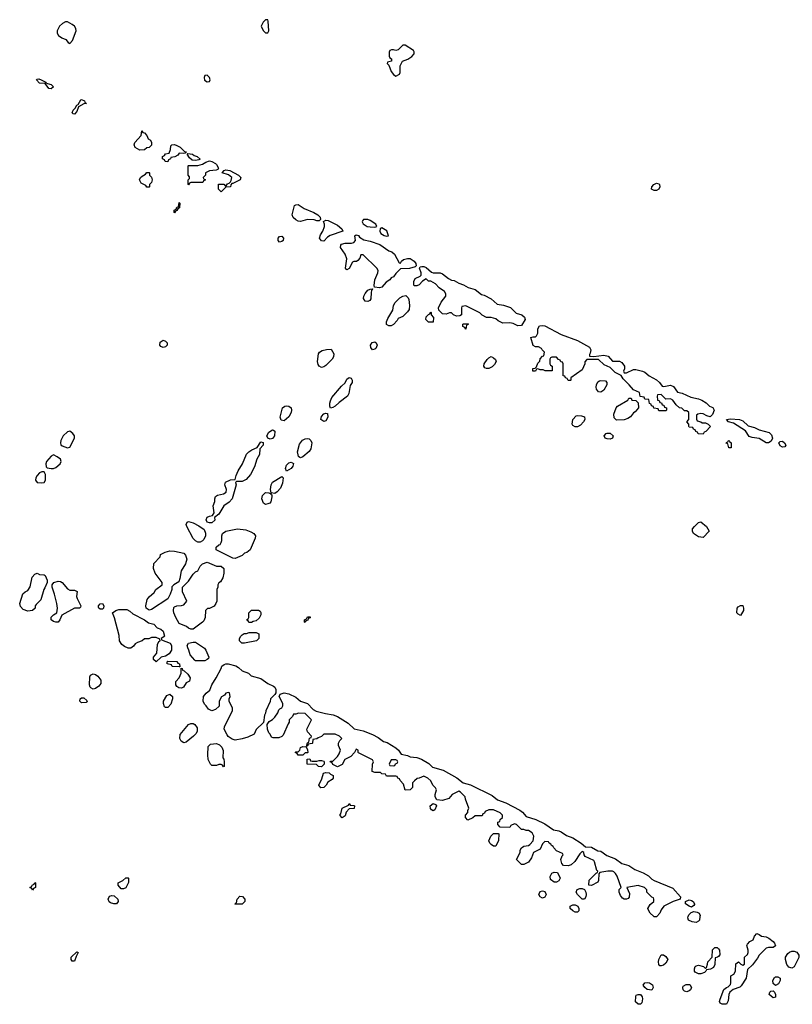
# Model space of a CAD drawing. Header units: inches. Extents: x 2701323 to 2964515, y 494916 to 722124.
# Tile 311 of 656: x 2783999 to 2790635, y 659246 to 667706. Entities that reach past the tile are written whole.
import ezdxf

# ---------------------------------------------------------------- set-up
doc = ezdxf.new("R2010")
doc.units = ezdxf.units.IN
doc.header["$MEASUREMENT"] = 0
for name, color, linetype in [('C7685', 7, 'Continuous'), ('C7686', 7, 'Continuous'), ('C7695', 7, 'Continuous'), ('C7696', 7, 'Continuous')]:
    doc.layers.add(name, color=color, linetype=linetype)

msp = doc.modelspace()

# ---------------------------------------------------------------- linework, layer by layer
at = {"layer": 'C7685', "color": 2, "elevation": 6}
for points in [[(2789470.9, 660000), (2789470, 659999), (2789450, 659997.2), (2789445.3, 660000)], [(2789842.3, 660000), (2789837.3, 659970), (2789830, 659959), (2789810, 659949.3), (2789774.2, 659954.2), (2789744, 659970), (2789737.2, 659990), (2789741.2, 660000)], [(2790000, 659656.7), (2789994, 659650), (2789974, 659646), (2789971.3, 659588.7), (2789958, 659562), (2789931.6, 659548.4), (2789898, 659542), (2789894, 659530), (2789879.8, 659520.2), (2789850, 659509.2), (2789829.2, 659509.2), (2789801.2, 659521.2), (2789795.3, 659530), (2789795.3, 659550), (2789802, 659570), (2789810, 659578), (2789830, 659581), (2789871.3, 659571.3), (2789890, 659554), (2789898, 659562), (2789908, 659590), (2789908.4, 659611.6), (2789946, 659650), (2789950, 659714), (2789970, 659734), (2789990, 659734), (2790000, 659723.2)]]:
    msp.add_lwpolyline(points, dxfattribs=at)
for points in [[(2784450, 659618), (2784442, 659630), (2784442, 659650), (2784490, 659698), (2784502, 659690), (2784483.6, 659656.4), (2784470, 659618)], [(2789510, 659575.3), (2789498, 659578), (2789488.9, 659588.9), (2789485.2, 659610), (2789489, 659630), (2789510, 659672), (2789530, 659671.3), (2789550, 659658), (2789566, 659630), (2789550, 659599), (2789530, 659581.2)], [(2789430, 659368), (2789390, 659374), (2789368, 659390), (2789355.3, 659410), (2789368, 659430), (2789390, 659434.8), (2789410, 659430.8), (2789434.4, 659414.4), (2789441, 659390)], [(2789730, 659354), (2789710, 659359), (2789699, 659370), (2789694, 659390), (2789699, 659401), (2789722.7, 659417.3), (2789754.9, 659414.9), (2789770.7, 659390), (2789761, 659370), (2789750, 659361.2)], [(2789310, 659246), (2789288, 659268), (2789290, 659314), (2789295.3, 659324.7), (2789310, 659331.3), (2789330.6, 659330.6), (2789346, 659310), (2789350, 659294), (2789342, 659258), (2789330, 659248)]]:
    msp.add_lwpolyline(points, close=True, dxfattribs=at)
at = {"layer": 'C7686', "color": 2}
for points, elevation in [([(2784410, 667688.7), (2784391.6, 667688.4), (2784365.4, 667674.6), (2784342, 667650), (2784322, 667610), (2784322, 667590), (2784332, 667570), (2784362, 667550), (2784395.5, 667535.5), (2784416, 667510), (2784430, 667500.7), (2784452.7, 667527.3), (2784482.9, 667610), (2784480.9, 667630), (2784470, 667649), (2784450, 667665.2)], 10), ([(2786130, 667706), (2786110, 667706), (2786090, 667686), (2786074, 667650), (2786090, 667614), (2786110, 667594), (2786130, 667594), (2786138, 667610), (2786134.6, 667694.6)], 10), ([(2787310, 667488), (2787290, 667488), (2787250, 667448), (2787230, 667442), (2787210, 667448), (2787192.7, 667447.3), (2787178, 667442), (2787172.7, 667427.3), (2787172.7, 667392.7), (2787178, 667378), (2787194, 667370), (2787194, 667350), (2787158, 667342), (2787154, 667330), (2787170, 667314), (2787190, 667262), (2787210, 667234), (2787230, 667222), (2787262, 667238), (2787267.3, 667252.7), (2787268, 667310), (2787286, 667350), (2787333.6, 667366.4), (2787368, 667390), (2787387.3, 667412.7), (2787388, 667430), (2787380.4, 667440.4)], 10), ([(2784270, 667113.2), (2784250, 667114), (2784216.4, 667156.4), (2784170, 667159.3), (2784144, 667190), (2784145.2, 667194.8), (2784163.2, 667196.8), (2784184.7, 667190), (2784224.7, 667170), (2784223.6, 667163.6), (2784236.9, 667156.9), (2784270, 667150.4), (2784290, 667128.7)], 6), ([(2785610, 667228), (2785590, 667226), (2785584.7, 667210), (2785586.4, 667186.4), (2785610, 667172), (2785630, 667174), (2785635.3, 667190), (2785628, 667210)], 10), ([(2784470, 666895.3), (2784458, 666898), (2784450, 666906), (2784458, 666930), (2784475.3, 666944.7), (2784489.3, 666970.7), (2784502, 666978), (2784523.9, 667016.1), (2784530, 667019.1), (2784554.8, 667010), (2784558, 666998), (2784572.7, 666987.3), (2784550, 666984), (2784503.6, 666956.4), (2784490, 666918)], 6), ([(2785030, 666586), (2785010, 666595.3), (2784990, 666608), (2784982.7, 666630), (2784987.8, 666652.2), (2785042.7, 666710), (2785049.4, 666750.6), (2785058, 666738), (2785070, 666734.8), (2785091.3, 666710), (2785102.8, 666682.8), (2785122, 666670), (2785132, 666650), (2785131.6, 666628.4), (2785122, 666618), (2785111.6, 666608.4), (2785090, 666606), (2785070, 666588)], 6), ([(2785403.6, 666556.4), (2785370, 666558), (2785356.9, 666543.1), (2785331.6, 666528.4), (2785298, 666522), (2785294, 666510), (2785278, 666502), (2785270, 666486), (2785247.3, 666487.3), (2785242, 666502), (2785226, 666510), (2785226, 666530), (2785242, 666538), (2785250, 666554), (2785282, 666558), (2785295.3, 666590), (2785296.4, 666623.6), (2785306, 666630), (2785330, 666632.2), (2785350, 666625.5), (2785377.3, 666610), (2785413.4, 666573.4), (2785431.3, 666570), (2785419.6, 666560.4)], 6), ([(2785510, 666495.3), (2785480.4, 666500.4), (2785458, 666518), (2785438, 666550), (2785443.1, 666556.9), (2785484.7, 666550), (2785498.4, 666538.4), (2785522, 666530), (2785550, 666508), (2785538.8, 666501.2)], 6), ([(2785450, 666286), (2785446, 666290), (2785446, 666330), (2785458, 666342), (2785456.4, 666356.4), (2785446, 666370), (2785446, 666450), (2785450, 666454), (2785530, 666452), (2785570, 666464.7), (2785597.5, 666482.5), (2785630, 666493.7), (2785650, 666488.5), (2785682, 666470), (2785690, 666460.7), (2785706.8, 666430), (2785699.9, 666420.1), (2785687.3, 666412.7), (2785630, 666408), (2785594, 666390), (2785594, 666370), (2785574, 666350), (2785578, 666338), (2785594, 666330), (2785578, 666322), (2785572.7, 666307.3), (2785470, 666306), (2785458, 666302)], 6), ([(2785730, 666226), (2785706, 666250), (2785707.3, 666292.7), (2785751.6, 666291.6), (2785770, 666274), (2785783.1, 666296.9), (2785798, 666302), (2785810, 666314), (2785816.4, 666323.6), (2785822, 666350), (2785792.7, 666372.7), (2785738, 666390), (2785755.3, 666410), (2785770, 666414.9), (2785804.7, 666410), (2785877.3, 666370), (2785898.8, 666350), (2785894, 666330), (2785830, 666298), (2785822, 666298), (2785812, 666288), (2785810, 666268.7), (2785770, 666266)], 6), ([(2785090, 666266), (2785082, 666282), (2785042, 666302), (2785028, 666330), (2785038, 666350), (2785050, 666362), (2785080.4, 666379.6), (2785090, 666392), (2785110, 666394), (2785114, 666390), (2785114, 666370), (2785130, 666354), (2785138, 666330), (2785130, 666306), (2785114, 666290), (2785114, 666270), (2785110, 666266)], 6), ([(2789450, 666238), (2789425.2, 666250), (2789429.3, 666270), (2789445.2, 666290), (2789470, 666300.7), (2789490, 666296), (2789496, 666290), (2789498, 666270), (2789490, 666249.3), (2789470, 666238)], 6), ([(2785330, 666046), (2785326, 666050), (2785326, 666070), (2785342, 666078), (2785350, 666094), (2785362, 666098), (2785370, 666134), (2785374, 666130), (2785371.6, 666088.4), (2785358, 666082), (2785350, 666066), (2785338, 666062)], 6), ([(2786550, 665978), (2786527.3, 665987.3), (2786470, 665988.7), (2786410, 665973.2), (2786390, 665976), (2786370, 665985.2), (2786347, 666007), (2786338, 666030), (2786360.7, 666110), (2786370, 666116.5), (2786390, 666116.9), (2786442.5, 666082.5), (2786526, 666050), (2786558.8, 666030), (2786579.1, 666010), (2786582, 665990), (2786570, 665978)], 6), ([(2786610, 665802), (2786590, 665806), (2786575.3, 665830), (2786582, 665858), (2786602, 665890), (2786618, 665930), (2786618, 665950), (2786608, 665972), (2786630, 665982.8), (2786650, 665980.5), (2786730, 665940.3), (2786766.8, 665910), (2786774, 665890), (2786667.1, 665852.9), (2786643.5, 665836.5)], 6), ([(2786990, 665988.7), (2786951.6, 665988.4), (2786943.5, 665976.5), (2786941, 665970), (2786950, 665952), (2786984.7, 665930), (2787010, 665924.9), (2787050, 665924.7), (2787066, 665930), (2787058, 665950), (2787010, 665982)], 10), ([(2787110, 665918), (2787094, 665910), (2787091.3, 665890), (2787100.7, 665870), (2787130, 665851), (2787150, 665847.3), (2787166, 665850), (2787152.9, 665892.9)], 10), ([(2786230, 665794), (2786219.3, 665810), (2786219.3, 665830), (2786230, 665842.8), (2786250, 665846), (2786266, 665830), (2786260.7, 665810), (2786250, 665799.3)], 6), ([(2787270, 665614), (2787278, 665630), (2787295.5, 665644.5), (2787330, 665655.3), (2787353.7, 665653.7), (2787388.2, 665630), (2787402, 665610), (2787404.7, 665590), (2787397.3, 665582.7), (2787347.3, 665567.3), (2787270, 665566), (2787230, 665526), (2787210, 665498), (2787190, 665488), (2787178, 665470), (2787146, 665450), (2787110, 665408.7), (2787090, 665401.2), (2787047.3, 665407.3), (2787043.1, 665423.1), (2787049.2, 665470), (2787074, 665530), (2787078, 665550), (2787068, 665570), (2786950, 665686), (2786930, 665686), (2786922, 665658), (2786903.6, 665636.4), (2786891.1, 665628.9), (2786870, 665628.7), (2786858, 665622), (2786830, 665568.7), (2786810, 665558), (2786803.1, 665563.1), (2786798, 665570), (2786809, 665650), (2786794, 665690), (2786755.3, 665750), (2786758, 665770), (2786764, 665776), (2786794.6, 665785.4), (2786850, 665786), (2786868.9, 665791.1), (2786882, 665810), (2786879, 665850), (2786890, 665858.8), (2786910, 665852.7), (2786918.5, 665838.5), (2786955.9, 665815.9), (2787010, 665803.8), (2787093.2, 665773.2), (2787170, 665719.1), (2787196, 665710), (2787218.8, 665690), (2787258, 665618)], 6), ([(2788276.4, 665076.4), (2788236.4, 665096.4), (2788210, 665102), (2788150, 665098), (2788110, 665118), (2788090, 665135.3), (2788050, 665148), (2788010, 665148), (2787970, 665168), (2787950, 665188), (2787830, 665246), (2787798, 665242), (2787794, 665230), (2787794, 665170), (2787779.6, 665160.4), (2787750, 665158), (2787726, 665170), (2787707.3, 665187.3), (2787690, 665188), (2787663.6, 665176.4), (2787630, 665178), (2787598, 665210), (2787595.3, 665230), (2787620.2, 665279.8), (2787658, 665330), (2787658, 665350), (2787648, 665370), (2787602, 665402), (2787570, 665435.3), (2787530, 665458), (2787510, 665458), (2787490, 665478), (2787459.6, 665460.4), (2787430, 665428), (2787410, 665418), (2787390, 665418), (2787384, 665424), (2787383.1, 665456.9), (2787396.4, 665483.6), (2787439, 665501), (2787448, 665510), (2787448.7, 665530), (2787434, 665570), (2787438, 665582), (2787453.6, 665586.4), (2787470, 665584.9), (2787490, 665576.4), (2787536.5, 665536.5), (2787550, 665530.4), (2787610, 665530.3), (2787630, 665521.7), (2787681.3, 665481.3), (2787707.4, 665467.4), (2787730, 665463.7), (2787770, 665441.1), (2787810, 665428.7), (2787850, 665404.9), (2787910, 665388.8), (2787966, 665346), (2787990, 665339), (2788050, 665307.6), (2788101.4, 665261.4), (2788154.3, 665254.3), (2788213.9, 665233.9), (2788264.2, 665184.2), (2788311.6, 665171.5), (2788336.3, 665150), (2788340.7, 665130), (2788310, 665078)], 6), ([(2786990, 665285.2), (2786966.6, 665286.6), (2786953.2, 665310), (2786956, 665330), (2786966.8, 665353.2), (2786990, 665382), (2787010, 665392), (2787030, 665394), (2787032, 665390), (2787022, 665378), (2787018, 665362), (2787013.7, 665306.3), (2787006.4, 665293.6)], 6), ([(2787170, 665075.3), (2787150, 665088), (2787149, 665110), (2787160.1, 665139.9), (2787204, 665210), (2787209, 665250), (2787224.5, 665275.5), (2787264.5, 665315.5), (2787290, 665331), (2787314.8, 665334.8), (2787336.8, 665316.8), (2787342, 665302), (2787348, 665250), (2787344, 665216), (2787330, 665195.3), (2787290, 665155.3), (2787250, 665139), (2787239.9, 665120.1), (2787210, 665088), (2787190, 665075.3)], 6), ([(2787510, 665108), (2787488, 665130), (2787490, 665154), (2787510, 665174), (2787522, 665178), (2787530, 665192), (2787534, 665190), (2787534, 665170), (2787552.7, 665147.3), (2787550, 665108)], 6), ([(2787830, 665048), (2787822, 665062), (2787806, 665070), (2787806, 665090), (2787810, 665094), (2787850, 665094), (2787854, 665090), (2787838, 665082)], 6), ([(2788930, 664811.3), (2789015.1, 664824.9), (2789054.1, 664814.1), (2789090, 664773), (2789150, 664771.7), (2789170, 664761.3), (2789194.4, 664730), (2789193.7, 664706.3), (2789185.4, 664685.4), (2789191.6, 664671.6), (2789210, 664671), (2789270, 664699.6), (2789290, 664699.6), (2789350, 664686.3), (2789370, 664677.6), (2789406.9, 664646.9), (2789470.2, 664610.2), (2789494, 664590), (2789518.5, 664558.5), (2789533.2, 664553.2), (2789590, 664566.3), (2789614.8, 664554.8), (2789650, 664506.8), (2789690, 664497.1), (2789763.1, 664463.1), (2789830, 664448.9), (2789857.6, 664437.6), (2789894.6, 664414.6), (2789925.5, 664385.5), (2789953.9, 664373.9), (2789963.8, 664350), (2789950, 664314), (2789930, 664294), (2789902, 664302), (2789870, 664319), (2789850, 664322), (2789823.6, 664316.4), (2789812.7, 664307.3), (2789812.7, 664272.7), (2789818, 664258), (2789850, 664252), (2789862, 664242), (2789890, 664242), (2789914, 664230), (2789934, 664210), (2789892.7, 664167.3), (2789878, 664162), (2789870, 664146), (2789827.3, 664147.3), (2789822, 664162), (2789807.3, 664167.3), (2789802, 664182), (2789787.3, 664187.3), (2789782, 664202), (2789750, 664206), (2789746, 664210), (2789746, 664230), (2789728, 664250), (2789746, 664270), (2789746, 664330), (2789730, 664346), (2789710, 664346), (2789687.3, 664367.3), (2789666, 664370), (2789636.4, 664396.4), (2789610, 664438), (2789590, 664448), (2789550, 664446), (2789510, 664486), (2789478, 664482), (2789474, 664470), (2789478, 664438), (2789492.7, 664432.7), (2789498, 664418), (2789512.7, 664412.7), (2789518, 664398), (2789532.7, 664392.7), (2789538, 664378), (2789554, 664370), (2789554, 664350), (2789550, 664346), (2789490, 664346), (2789482, 664362), (2789447.3, 664367.3), (2789442, 664382), (2789427.3, 664387.3), (2789422, 664402), (2789407.3, 664407.3), (2789402, 664442), (2789370, 664446), (2789362, 664462), (2789327.3, 664467.3), (2789322, 664502), (2789270, 664526), (2789235.3, 664570), (2789181.2, 664621.2), (2789166, 664650), (2789114.6, 664674.6), (2789070, 664718), (2789020.2, 664740.2), (2788970, 664786), (2788870, 664786), (2788852.7, 664767.3), (2788852, 664750), (2788830, 664698), (2788734, 664630), (2788734, 664610), (2788730, 664606), (2788710, 664606), (2788702, 664622), (2788686, 664630), (2788682, 664642), (2788667.3, 664647.3), (2788666, 664750), (2788662, 664762), (2788647.3, 664767.3), (2788642, 664782), (2788627.3, 664787.3), (2788610, 664806), (2788570, 664806), (2788558, 664802), (2788554, 664790), (2788554, 664750), (2788558, 664738), (2788574, 664730), (2788572, 664688), (2788511.6, 664688.4), (2788496.4, 664696.4), (2788470, 664698), (2788450, 664706), (2788438, 664702), (2788430, 664686), (2788407.3, 664687.3), (2788406, 664710), (2788427.3, 664712.7), (2788438, 664722), (2788450, 664754), (2788467.3, 664772.7), (2788468.4, 664791.6), (2788490, 664814), (2788502, 664818), (2788506, 664850), (2788486, 664870), (2788482, 664882), (2788456.4, 664896.4), (2788430, 664895.3), (2788410, 664908), (2788390, 664974), (2788410, 664982), (2788430, 664982), (2788438, 664990), (2788448.7, 665011.3), (2788449.2, 665050), (2788464.4, 665075.6), (2788490, 665079.5), (2788510, 665074.9), (2788650, 665002), (2788790, 664948.7), (2788893.2, 664893.2), (2788903.7, 664870), (2788899.1, 664840.9), (2788892, 664830), (2788894, 664814)], 6), ([(2785230, 664889), (2785210, 664898), (2785202, 664910), (2785204.7, 664935.3), (2785230, 664951.3), (2785250, 664944.7), (2785264.7, 664930), (2785264.7, 664910), (2785250, 664895.3)], 6), ([(2786590, 664719), (2786570, 664728.7), (2786562, 664742), (2786557, 664770), (2786566, 664834), (2786575.1, 664850), (2786596.1, 664863.9), (2786633.2, 664873.2), (2786674.8, 664874.8), (2786695.9, 664835.9), (2786694.8, 664810), (2786682.8, 664790), (2786630, 664734), (2786610, 664724)], 6), ([(2787030, 664869), (2787016, 664890), (2787013.2, 664910), (2787027.5, 664932.5), (2787050, 664938.8), (2787061, 664930), (2787070.7, 664910), (2787058, 664882), (2787050, 664874)], 6), ([(2788008.9, 664708.9), (2787995.3, 664715.3), (2787986, 664730), (2787988, 664748), (2788013.6, 664786.4), (2788030, 664802), (2788050, 664811.3), (2788070, 664802), (2788085.4, 664785.4), (2788092, 664770), (2788078, 664742), (2788056.8, 664723.2), (2788030, 664709)], 6), ([(2786670, 664368), (2786664, 664384), (2786662.7, 664410), (2786667.5, 664432.5), (2786681, 664459), (2786763.5, 664556.5), (2786795.1, 664584.9), (2786810, 664618), (2786830, 664631.3), (2786845.4, 664625.4), (2786856, 664610), (2786856, 664590), (2786838, 664562), (2786824.7, 664495.3), (2786813.4, 664470), (2786742.3, 664417.7), (2786710, 664385.2), (2786690, 664373.2)], 6), ([(2788990, 664505.2), (2788969.5, 664509.5), (2788952.7, 664530), (2788949.2, 664550), (2788953.2, 664570), (2788965.6, 664594.4), (2788978, 664602), (2788990, 664606), (2789030, 664602), (2789042, 664590), (2789042, 664570), (2789017.3, 664522.7)], 6), ([(2789125.2, 664265.2), (2789104, 664284), (2789103.1, 664316.9), (2789122, 664370), (2789133.6, 664386.4), (2789222, 664438), (2789230, 664454), (2789250, 664454), (2789258, 664438), (2789290, 664434), (2789312.7, 664412.7), (2789314, 664370), (2789284.7, 664335.3), (2789270, 664328), (2789246.4, 664293.6), (2789222, 664278), (2789190, 664269)], 6), ([(2786270, 664259), (2786245.2, 664265.2), (2786237.2, 664290), (2786257.2, 664370), (2786275.5, 664384.5), (2786290, 664387.3), (2786310, 664384), (2786331, 664370), (2786334.8, 664350), (2786330.7, 664330), (2786310, 664294)], 6), ([(2786610, 664253.2), (2786586, 664270), (2786590, 664296), (2786610, 664318.8), (2786630, 664326), (2786642, 664322), (2786646.8, 664290), (2786630, 664259)], 6), ([(2788770, 664208), (2788750, 664218), (2788744, 664230), (2788750, 664272), (2788778, 664302), (2788790, 664304.7), (2788823.6, 664303.6), (2788850, 664294), (2788852, 664270), (2788842, 664250), (2788816.9, 664223.1), (2788790, 664208)], 6), ([(2784430, 664169.2), (2784410, 664164.5), (2784373, 664130), (2784352.7, 664090), (2784348.5, 664070), (2784353, 664053), (2784363.4, 664043.4), (2784410, 664026.8), (2784430, 664032), (2784468.7, 664110), (2784468.7, 664130), (2784455.3, 664150)], 10), ([(2786150, 664102.7), (2786129.2, 664109.2), (2786122.7, 664130), (2786138.4, 664161.6), (2786170, 664181), (2786179.8, 664179.8), (2786191.1, 664171.1), (2786187.7, 664130), (2786170, 664106.6)], 6), ([(2789070, 664102.7), (2789044.5, 664104.5), (2789028, 664110), (2789019, 664130), (2789035.3, 664150), (2789045.4, 664154.6), (2789070, 664153.4), (2789096, 664130), (2789090, 664109.2)], 6), ([(2785630, 663382), (2785609, 663389), (2785602, 663410), (2785609.3, 663430.7), (2785630, 663441), (2785655.3, 663444.7), (2785668.7, 663470), (2785662, 663530), (2785674.6, 663565.4), (2785675.3, 663590), (2785682, 663610), (2785699, 663621), (2785750, 663631), (2785772.9, 663647.1), (2785775.3, 663670), (2785762, 663710), (2785767.3, 663732.7), (2785808.4, 663751.6), (2785850, 663754), (2785859, 663790), (2785876, 663830), (2785912, 663890), (2785947, 663973), (2785967.2, 663992.8), (2785994, 664010), (2786038, 664030), (2786070, 664078), (2786090, 664072), (2786091, 664050), (2786062, 664018), (2786058, 663970), (2786036.3, 663930), (2786015.6, 663864.4), (2785980.9, 663799.1), (2785943.8, 663756.2), (2785910, 663739.3), (2785862, 663738), (2785854, 663730), (2785858, 663710), (2785822.8, 663590), (2785798.4, 663561.6), (2785751.3, 663530), (2785710, 663458), (2785672, 663430), (2785674.4, 663405.6), (2785650, 663382)], 6), ([(2786410, 663942), (2786404, 663944), (2786394, 663954), (2786390, 663966), (2786386.3, 663993.7), (2786402, 664058), (2786426.8, 664093.2), (2786450, 664104), (2786470, 664107.3), (2786484, 664104), (2786501, 664090), (2786507.3, 664070), (2786501.1, 664018.9), (2786484.7, 663995.3), (2786430, 663949)], 6), ([(2784290, 663966), (2784270, 663955.1), (2784229.1, 663910.9), (2784223.8, 663890), (2784225.5, 663865.5), (2784235.3, 663855.3), (2784270, 663850.8), (2784290, 663851), (2784310, 663858), (2784348, 663890), (2784355.3, 663910), (2784348.7, 663930), (2784322, 663950)], 10), ([(2786290, 663826), (2786282, 663850), (2786290, 663878), (2786310, 663898), (2786330, 663904.7), (2786351.3, 663891.3), (2786344.7, 663870), (2786330, 663848.7)], 6), ([(2784210, 663822), (2784190, 663820.9), (2784170, 663811.6), (2784149.2, 663790.8), (2784137.6, 663770), (2784135.5, 663750), (2784150, 663730.7), (2784190, 663727.7), (2784209.3, 663730.7), (2784221.2, 663750), (2784219.5, 663799.5)], 10), ([(2786190, 663634), (2786160.4, 663640.4), (2786153.2, 663670), (2786159.3, 663710), (2786170, 663731), (2786250, 663782), (2786262, 663770), (2786256.9, 663723.1), (2786239.8, 663680.2), (2786210, 663648.7)], 6), ([(2786150, 663634), (2786158, 663638), (2786154, 663630), (2786163.6, 663623.6), (2786166, 663606), (2786156.3, 663563.7), (2786147.5, 663552.5), (2786130, 663545.2), (2786110, 663541.2), (2786092.3, 663552.3), (2786078, 663590), (2786083.6, 663616.4), (2786110, 663642.8), (2786139.8, 663639.8)], 6), ([(2785530, 663217.2), (2785510, 663228.7), (2785489.3, 663249.3), (2785433.2, 663350), (2785429, 663370), (2785438, 663390), (2785450, 663394.8), (2785490, 663384), (2785538.4, 663358.4), (2785584.5, 663324.5), (2785594.4, 663294.4), (2785594.8, 663270), (2785581, 663239), (2785570, 663228), (2785550, 663217.2)], 6), ([(2789870, 663258), (2789830, 663262), (2789788, 663290), (2789778, 663310), (2789778, 663330), (2789795.3, 663350), (2789830, 663384.7), (2789850, 663391.3), (2789898, 663350), (2789922, 663310)], 6), ([(2785850, 663077.2), (2785830, 663079), (2785686, 663150), (2785687.3, 663172.7), (2785710, 663194), (2785722, 663198), (2785730, 663214), (2785735.3, 663230), (2785734, 663270), (2785742, 663290), (2785769.3, 663310.7), (2785870, 663330.8), (2785941.4, 663321.4), (2785985.2, 663305.2), (2786010.6, 663290.6), (2786024.7, 663270), (2786021, 663250), (2785978, 663150), (2785950, 663128.7), (2785930, 663122), (2785910, 663102), (2785870, 663084)], 6), ([(2785110, 662633.2), (2785086, 662650), (2785083.7, 662670), (2785094.8, 662725.2), (2785110, 662746), (2785155.1, 662784.9), (2785168.7, 662810), (2785222, 662850), (2785222, 662870), (2785162, 662950), (2785148.7, 662990), (2785150, 663034), (2785206, 663090), (2785208.9, 663111.1), (2785248.9, 663131.1), (2785290, 663141), (2785330, 663138.8), (2785410, 663121), (2785424.5, 663104.5), (2785434.8, 663070), (2785424, 663030), (2785386, 662970), (2785375.3, 662904.7), (2785364.7, 662875.3), (2785322, 662850), (2785306, 662834), (2785304.7, 662810), (2785291.1, 662768.9), (2785271.1, 662728.9), (2785130, 662639)], 6), ([(2785690, 663011.3), (2785730, 663012), (2785752, 662990), (2785752, 662950), (2785744.7, 662910), (2785724.7, 662875.3), (2785710, 662866), (2785702, 662850), (2785702, 662830), (2785692, 662810), (2785691.3, 662710), (2785684.7, 662690), (2785670, 662668), (2785630, 662648), (2785612.7, 662647.3), (2785594, 662630), (2785591.3, 662570), (2785579.8, 662540.2), (2785570, 662528), (2785490, 662468.7), (2785470, 662468.7), (2785450, 662477.2), (2785431.8, 662491.8), (2785370, 662519), (2785339, 662570), (2785324, 662610), (2785319, 662630), (2785324, 662656), (2785330, 662662), (2785348.9, 662671.1), (2785388.4, 662671.6), (2785410, 662678), (2785434, 662710), (2785398, 662790), (2785398, 662830), (2785450, 662882), (2785490, 662942), (2785510, 662962), (2785528.4, 662971.6), (2785548, 663010), (2785570, 663032), (2785610, 663044.7)], 6), ([(2784070, 662625.2), (2784030, 662639), (2784004.7, 662664.7), (2783999, 662690), (2784027.3, 662772.7), (2784046, 662790), (2784070, 662802), (2784090, 662834), (2784105.2, 662914.8), (2784130, 662942), (2784150, 662951), (2784170, 662938.8), (2784210, 662934.9), (2784218.8, 662930), (2784236.3, 662890), (2784236, 662870), (2784216.3, 662823.7), (2784206, 662810), (2784179.8, 662720.2), (2784139.6, 662680.4), (2784132, 662670), (2784130.9, 662649.1), (2784110, 662628.7)], 6), ([(2784430, 662803.8), (2784470, 662804.4), (2784493, 662793), (2784488.2, 662750), (2784492.4, 662732.4), (2784524.7, 662670), (2784522, 662658), (2784514, 662650), (2784470, 662648.7), (2784362, 662590), (2784344.7, 662550), (2784330, 662529), (2784310, 662529), (2784290, 662535.3), (2784268.7, 662550), (2784270, 662572), (2784290, 662592), (2784318, 662610), (2784324, 662650), (2784319, 662690), (2784299, 662770), (2784277.2, 662830), (2784277.2, 662850), (2784292.7, 662870), (2784330, 662883.1), (2784350, 662879.6), (2784364.4, 662870), (2784410, 662817.1)], 6), ([(2784690, 662642), (2784678, 662650), (2784676.4, 662656.4), (2784677.2, 662670), (2784690, 662686), (2784710, 662690.4), (2784722.8, 662670), (2784718, 662650), (2784710, 662642)], 6), ([(2785170, 662188), (2785148.4, 662208.4), (2785148.7, 662230), (2785178, 662262), (2785183.1, 662336.9), (2785195.3, 662364.7), (2785206, 662370), (2785202, 662382), (2785170, 662398), (2785130, 662398), (2785107.3, 662387.3), (2785070, 662386), (2785051.6, 662368.4), (2785010, 662355.3), (2784990, 662342), (2784977.3, 662322.7), (2784954.4, 662305.6), (2784930, 662305.2), (2784899.5, 662319.5), (2784876.2, 662336.2), (2784856, 662370), (2784853.6, 662413.6), (2784814.6, 662565.4), (2784795.3, 662610), (2784824, 662630), (2784850, 662638.4), (2784918.3, 662638.3), (2784944.8, 662624.8), (2784970, 662601.6), (2785070.4, 662550.4), (2785104.9, 662524.9), (2785150, 662513.4), (2785180.4, 662480.4), (2785210.4, 662470.4), (2785230, 662450.8), (2785242, 662410), (2785238, 662402), (2785214, 662390), (2785218, 662378), (2785292, 662350), (2785302.8, 662330), (2785302.8, 662290), (2785282.8, 662257.2), (2785250, 662238), (2785214, 662230)], 6), ([(2785990, 662526), (2785967.3, 662527.3), (2785962, 662542), (2785946, 662550), (2785962, 662558), (2785966, 662570), (2785966, 662610), (2785990, 662632), (2786050, 662632), (2786063.6, 662623.6), (2786071.1, 662611.1), (2786071.1, 662591.1), (2786056.8, 662563.2), (2786030, 662542), (2786004.7, 662535.3)], 6), ([(2786450, 662526), (2786446, 662530), (2786446, 662550), (2786462, 662558), (2786470, 662574), (2786494, 662574), (2786492.7, 662567.3), (2786478, 662562), (2786472.7, 662547.3), (2786458, 662542)], 6), ([(2785930, 662348.7), (2785906, 662350), (2785888, 662370), (2785888, 662390), (2785898, 662410), (2785910, 662422), (2785928.4, 662431.6), (2785947.3, 662432.7), (2785970, 662442), (2786030, 662442), (2786054, 662430), (2786052, 662390), (2786034, 662370)], 6), ([(2785510, 662198), (2785503.1, 662203.1), (2785462, 662250), (2785453.2, 662290), (2785442, 662310), (2785438, 662330), (2785448, 662350), (2785490, 662358.8), (2785510, 662357.3), (2785585.1, 662305.1), (2785598.4, 662290), (2785624.7, 662230), (2785622, 662218), (2785610, 662208), (2785590, 662198)], 6), ([(2785370, 662146), (2785308.4, 662148.4), (2785302, 662162), (2785266, 662170), (2785266, 662190), (2785270, 662194), (2785350, 662192), (2785358, 662178), (2785372, 662170), (2785374, 662146)], 6), ([(2785850, 661515.3), (2785824, 661524), (2785790, 661548), (2785780.2, 661560.2), (2785755.3, 661610), (2785758, 661630), (2785826, 661770), (2785826, 661790), (2785798, 661850), (2785798, 661870), (2785806, 661890), (2785802, 661922), (2785790, 661926), (2785770, 661918), (2785756.9, 661903.1), (2785731.6, 661888.4), (2785712, 661850), (2785712.7, 661807.3), (2785679.8, 661780.2), (2785650, 661768), (2785621.2, 661781.2), (2785602, 661810), (2785585.2, 661825.2), (2785574, 661850), (2785578, 661890), (2785601.2, 661918.8), (2785633.6, 661946.4), (2785648, 661990), (2785688, 662050), (2785728.9, 662131.1), (2785734, 662150), (2785754.5, 662165.5), (2785769.5, 662170.5), (2785790, 662172.4), (2785854.1, 662154.1), (2785878.9, 662138.9), (2785910, 662110.7), (2785964.7, 662090), (2785987.9, 662067.9), (2786070, 662045.7), (2786130, 662001.6), (2786179.2, 661979.2), (2786190.5, 661970), (2786199.1, 661950), (2786198, 661922), (2786191.3, 661908.7), (2786154, 661870), (2786151.6, 661848.4), (2786112.7, 661767.3), (2786111.6, 661748.4), (2786102, 661730), (2786092.7, 661667.3), (2786030, 661606), (2786012.7, 661567.3), (2785959.6, 661540.4), (2785910, 661528)], 6), ([(2784630, 661954), (2784610, 661964), (2784604, 661970), (2784599, 661990), (2784600.2, 662059.8), (2784606.8, 662073.2), (2784630, 662086), (2784650, 662081), (2784670, 662066), (2784697.3, 662030), (2784696.3, 662003.7), (2784679.3, 661980.7), (2784650, 661959)], 6), ([(2785390, 661961.2), (2785365.2, 661965.2), (2785350, 661975.3), (2785339, 661990), (2785341.2, 662018.8), (2785368, 662050), (2785386, 662090), (2785386, 662134), (2785394, 662130), (2785398, 662118), (2785412.7, 662112.7), (2785443.6, 662083.6), (2785462, 662050), (2785458, 662022), (2785430, 662008), (2785404.7, 661970)], 6), ([(2785250, 661795.3), (2785242.7, 661802.7), (2785234, 661830), (2785234, 661850), (2785262, 661898), (2785290, 661912), (2785311, 661891), (2785311, 661870), (2785295.9, 661824.1), (2785270, 661795.3)], 6), ([(2784530, 661835.3), (2784515.3, 661850), (2784518, 661870), (2784530, 661878), (2784550, 661878), (2784575.3, 661855.3), (2784578, 661850), (2784570, 661838)], 6), ([(2785410, 661493.2), (2785386, 661506), (2785373.2, 661530), (2785376.5, 661563.5), (2785449.4, 661650.6), (2785470, 661658), (2785490, 661658), (2785502, 661650), (2785522, 661622), (2785524.7, 661590), (2785512, 661570), (2785490.8, 661549.2), (2785430, 661497.2)], 6), ([(2785750, 661286), (2785742, 661302), (2785730, 661306), (2785710, 661306), (2785690, 661298), (2785650, 661298), (2785638, 661310), (2785618, 661350), (2785614, 661390), (2785618, 661462), (2785638, 661482), (2785690, 661486), (2785715.3, 661475.3), (2785735.3, 661455.3), (2785746.4, 661426.4), (2785744.7, 661364.7), (2785751.6, 661351.6), (2785754, 661330), (2785754, 661290)], 6), ([(2786390, 661386), (2786382, 661402), (2786366, 661410), (2786370, 661414), (2786390, 661414), (2786406, 661430), (2786410, 661452), (2786430, 661462), (2786459.6, 661459.6), (2786471.6, 661431.6), (2786474, 661410), (2786470, 661406), (2786450, 661406), (2786430, 661386)], 6), ([(2786510, 661334), (2786550, 661334), (2786570, 661342), (2786590, 661342), (2786610, 661334), (2786614, 661330), (2786614, 661310), (2786590, 661286), (2786566, 661290), (2786547.3, 661307.3), (2786468.4, 661308.4), (2786467.3, 661352.7), (2786490, 661354), (2786498, 661338)], 6), ([(2787230, 661346), (2787190, 661346), (2787174, 661310), (2787178, 661298), (2787210, 661294), (2787222, 661298), (2787227.3, 661312.7), (2787242, 661318), (2787246, 661330), (2787242, 661342)], 6), ([(2786586, 661106), (2786568, 661130), (2786595.3, 661184.7), (2786609, 661231), (2786630, 661238), (2786656, 661236), (2786670, 661222), (2786692.7, 661212.7), (2786692, 661190), (2786683.6, 661176.4), (2786645.4, 661154.6), (2786631.1, 661128.9), (2786610, 661108)], 6), ([(2786770, 660848), (2786748.7, 660870), (2786756.4, 660883.6), (2786768.9, 660931.1), (2786822, 660958), (2786830, 660972), (2786838, 660958), (2786870, 660954), (2786874, 660950), (2786872.7, 660927.3), (2786830, 660926), (2786803.6, 660896.4), (2786795.3, 660864.7)], 6), ([(2787550, 660908), (2787536.4, 660916.4), (2787528.4, 660928.4), (2787524, 660950), (2787551.3, 660971.3), (2787570, 660962), (2787578, 660950), (2787563.6, 660916.4)], 6), ([(2788070, 660606), (2788050, 660618), (2788038, 660630), (2788028, 660650), (2788046, 660690), (2788070, 660714), (2788110, 660714), (2788114, 660710), (2788112.7, 660652.7), (2788090, 660606)], 6), ([(2784870, 660238), (2784846, 660270), (2784846, 660290), (2784886, 660310), (2784910, 660334), (2784930, 660334), (2784934, 660330), (2784932.7, 660292.7), (2784910, 660246), (2784890, 660238)], 6), ([(2788590, 660295.3), (2788558, 660318), (2788556.4, 660343.6), (2788570, 660374), (2788590, 660382), (2788618, 660378), (2788642, 660330), (2788630, 660308), (2788610, 660295.3)], 6), ([(2784110, 660228), (2784102, 660242), (2784086, 660250), (2784102, 660258), (2784106, 660270), (2784122, 660278), (2784130, 660292), (2784134, 660290), (2784134, 660250), (2784118, 660242)], 6), ([(2788490, 660158), (2788468.9, 660168.9), (2788458, 660190), (2788470, 660214), (2788490, 660222), (2788510, 660214), (2788522, 660190), (2788510, 660166)], 6), ([(2788830, 660148), (2788789.1, 660189.1), (2788778, 660210), (2788788.7, 660231.3), (2788810, 660242), (2788830, 660242), (2788851.3, 660231.3), (2788862, 660210), (2788864.7, 660190), (2788861, 660170), (2788850, 660148)], 6), ([(2784830, 660108.7), (2784808.9, 660108.9), (2784778, 660118), (2784767.3, 660127.3), (2784758, 660150), (2784770, 660174), (2784790, 660182), (2784810, 660178), (2784842, 660150), (2784844.7, 660130)], 6), ([(2785850, 660106), (2785846, 660110), (2785862, 660118), (2785866, 660150), (2785890, 660174), (2785911.6, 660171.6), (2785934, 660150), (2785934, 660130), (2785910, 660106)], 6), ([(2789770, 660082), (2789750, 660088), (2789718, 660110), (2789718, 660130), (2789750, 660144), (2789770, 660139.1), (2789782.8, 660130), (2789796.3, 660110), (2789795.2, 660104.8), (2789790, 660095.3)], 6), ([(2788770, 660038), (2788750, 660048), (2788728, 660070), (2788726, 660090), (2788750, 660102), (2788770, 660102), (2788794, 660090), (2788802, 660070), (2788802, 660050), (2788790, 660038)], 6)]:
    msp.add_lwpolyline(points, close=True, dxfattribs=dict(at, elevation=elevation))
at = {"layer": 'C7686', "color": 2, "elevation": 6}
for points in [[(2789445.3, 660000), (2789442, 660002), (2789414, 660030), (2789402, 660050), (2789395.3, 660070), (2789415.3, 660104.7), (2789446, 660130), (2789446, 660150), (2789442, 660162), (2789430, 660166), (2789386, 660210), (2789386, 660230), (2789366, 660250), (2789310, 660268), (2789214, 660250), (2789237.3, 660197.3), (2789234.4, 660165.6), (2789226, 660154), (2789210, 660148), (2789190, 660148), (2789178, 660158), (2789160.2, 660180.2), (2789148, 660210), (2789148.4, 660231.6), (2789166, 660250), (2789130, 660346), (2789118, 660370), (2789103.1, 660383.1), (2789090, 660388.7), (2789050, 660388.7), (2788982, 660378), (2788972.7, 660367.3), (2788972, 660310), (2788963.6, 660296.4), (2788910, 660268), (2788888.7, 660268.7), (2788890, 660314), (2788950, 660374), (2788962, 660378), (2788966, 660390), (2788956.4, 660396.4), (2788937.2, 660470), (2788930, 660482), (2788857.2, 660517.2), (2788848, 660530), (2788846, 660550), (2788836.4, 660556.4), (2788830, 660558), (2788810, 660538), (2788766.8, 660473.2), (2788735.3, 660444.7), (2788710, 660435.3), (2788670, 660438), (2788654.6, 660454.6), (2788646, 660490), (2788658, 660522), (2788666, 660530), (2788662, 660542), (2788610, 660566), (2788586, 660590), (2788582, 660602), (2788566, 660610), (2788562, 660622), (2788546, 660630), (2788542, 660642), (2788510, 660646), (2788490, 660626), (2788470, 660578), (2788412, 660550), (2788395.3, 660504.7), (2788370, 660468), (2788330, 660448), (2788308.4, 660448.4), (2788266, 660490), (2788298, 660550), (2788298, 660570), (2788308.9, 660591.1), (2788330, 660604.7), (2788370, 660611), (2788382, 660618), (2788409, 660650), (2788415.3, 660690), (2788400.4, 660720.4), (2788370, 660738), (2788350, 660738), (2788330, 660748), (2788308.4, 660748.4), (2788266, 660790), (2788250, 660798), (2788218, 660782), (2788210, 660766), (2788127.3, 660767.3), (2788106, 660790), (2788106, 660810), (2788122, 660818), (2788127.3, 660832.7), (2788146, 660850), (2788146, 660870), (2788126, 660890), (2788070, 660918), (2788030, 660918), (2787998, 660902), (2787992.7, 660887.3), (2787978, 660882), (2787970, 660866), (2787910, 660866), (2787891.6, 660848.4), (2787848.4, 660828.4), (2787828, 660850), (2787828, 660870), (2787847.3, 660892.7), (2787848, 660910), (2787858, 660930), (2787828, 661010), (2787826, 661030), (2787786, 661070), (2787770, 661078), (2787714, 661050), (2787686, 661014), (2787630, 660997.2), (2787582, 661002), (2787568, 661030), (2787568, 661050), (2787578, 661090), (2787570, 661106), (2787548.4, 661128.4), (2787530, 661166), (2787506, 661190), (2787470, 661206), (2787431.6, 661188.4), (2787412.7, 661187.3), (2787390, 661166), (2787374, 661150), (2787374, 661110), (2787354, 661090), (2787310, 661086), (2787296.4, 661136.4), (2787266, 661170), (2787262, 661182), (2787246, 661190), (2787242, 661202), (2787230, 661206), (2787150, 661206), (2787142, 661222), (2787110, 661226), (2787098, 661238), (2787050, 661238), (2787027.3, 661247.3), (2787028, 661310), (2787038, 661330), (2787030, 661346), (2786910, 661406), (2786906, 661410), (2786906, 661430), (2786890, 661438), (2786874, 661410), (2786843.6, 661376.4), (2786791.6, 661348.4), (2786770, 661306), (2786730, 661286), (2786690, 661306), (2786682, 661322), (2786666, 661330), (2786670, 661334), (2786690, 661334), (2786730, 661374), (2786742, 661398), (2786755.3, 661430), (2786738, 661470), (2786738, 661490), (2786750, 661514), (2786766, 661530), (2786746, 661550), (2786710, 661568), (2786610, 661566), (2786592.7, 661547.3), (2786563.6, 661536.4), (2786550, 661526), (2786518, 661522), (2786514, 661490), (2786510, 661486), (2786478, 661482), (2786474, 661470), (2786462, 661462), (2786470, 661494), (2786482, 661498), (2786488.4, 661531.6), (2786502, 661538), (2786506, 661550), (2786470, 661586), (2786466, 661610), (2786506, 661690), (2786450, 661746), (2786392.7, 661747.3), (2786370, 661738), (2786350, 661738), (2786342, 661718), (2786314, 661690), (2786314, 661670), (2786303.6, 661656.4), (2786262, 661558), (2786250, 661546), (2786223.6, 661536.4), (2786176.4, 661536.4), (2786162, 661542), (2786150, 661566), (2786138, 661578), (2786128, 661610), (2786126, 661650), (2786143.1, 661676.9), (2786170, 661692), (2786190, 661712), (2786215.3, 661750), (2786224.7, 661775.3), (2786234, 661786), (2786250, 661794), (2786258, 661810), (2786258, 661830), (2786228, 661890), (2786235.3, 661910), (2786270, 661923), (2786310, 661912.4), (2786370, 661886), (2786410.4, 661850.4), (2786470.3, 661830.3), (2786519.8, 661779.8), (2786546, 661766), (2786624.8, 661744.8), (2786692.8, 661732.8), (2786730, 661720.3), (2786820.6, 661660.6), (2786872.2, 661612.2), (2786950, 661596.4), (2787030, 661563.1), (2787078, 661538), (2787123.5, 661503.5), (2787154.1, 661494.1), (2787230.2, 661450.2), (2787253, 661430), (2787274.8, 661394.8), (2787330, 661382.8), (2787353, 661373), (2787410, 661365.3), (2787451.3, 661351.3), (2787513.9, 661313.9), (2787543.6, 661283.6), (2787637.6, 661257.6), (2787753.3, 661193.3), (2787808.5, 661148.5), (2787871.6, 661131.5), (2788058.7, 661038.7), (2788104.2, 661004.2), (2788175.9, 660975.9), (2788293.8, 660913.8), (2788316.7, 660896.7), (2788350, 660860.7), (2788433.8, 660833.8), (2788510, 660797.1), (2788584.9, 660744.9), (2788630, 660736.3), (2788650, 660727.3), (2788695.2, 660695.2), (2788750, 660675.8), (2788822, 660630), (2788858.8, 660598.8), (2788910, 660596.4), (2788965.5, 660565.5), (2788990, 660560.4), (2789043.2, 660523.2), (2789116.7, 660496.7), (2789170, 660457.1), (2789230, 660438.7), (2789283.4, 660403.4), (2789355.5, 660375.5), (2789399.1, 660350), (2789430, 660322), (2789450, 660310.5), (2789610, 660243), (2789674.8, 660170), (2789671.6, 660148.4), (2789610.9, 660129.1), (2789531.1, 660088.9), (2789510, 660058), (2789498.8, 660030), (2789470.9, 660000)], [(2789741.2, 660000), (2789746.6, 660013.4), (2789765.6, 660034.4), (2789790, 660042.8), (2789818.5, 660038.5), (2789836, 660030), (2789844, 660010), (2789842.3, 660000)]]:
    msp.add_lwpolyline(points, dxfattribs=at)
at = {"layer": 'C7695', "color": 2, "elevation": 6}
for points in [[(2790032.7, 659247.3), (2790016.4, 659256.4), (2790008.7, 659270), (2790015.3, 659290), (2790047.3, 659372.7), (2790069.4, 659390.6), (2790084, 659396), (2790103.1, 659416.9), (2790108.7, 659430), (2790108, 659490), (2790134, 659506), (2790148, 659530), (2790150, 659594), (2790172, 659612), (2790194, 659590), (2790210, 659582), (2790226, 659590), (2790226, 659650), (2790250, 659674), (2790255.3, 659690), (2790255.3, 659710), (2790244, 659750), (2790250, 659762), (2790270, 659784.7), (2790300.4, 659799.6), (2790310, 659831.3), (2790330, 659853.4), (2790350, 659846), (2790370, 659830.6), (2790410, 659824.4), (2790434.4, 659814.4), (2790470, 659786), (2790482.8, 659770), (2790490, 659748), (2790470, 659735.3), (2790430, 659735.3), (2790410, 659729), (2790350.5, 659669.5), (2790336.7, 659643.3), (2790293.7, 659586.3), (2790250, 659546), (2790238, 659470), (2790195.3, 659404.7), (2790185.4, 659394.6), (2790126, 659374), (2790098, 659350), (2790090.8, 659330), (2790084.7, 659275.3), (2790070, 659248)], [(2790630, 659555.3), (2790605.6, 659565.6), (2790589.3, 659589.3), (2790577.2, 659630), (2790577.2, 659650), (2790597.5, 659682.5), (2790610, 659694), (2790630, 659702), (2790650, 659701.6), (2790673.3, 659693.3), (2790690.6, 659669.4), (2790690.7, 659649.3), (2790650, 659568.7)], [(2790490, 659408), (2790470, 659426), (2790469.1, 659450.9), (2790483.1, 659476.9), (2790490, 659482), (2790510, 659482), (2790531, 659471), (2790531.3, 659450), (2790518, 659422)], [(2790470, 659302), (2790435.3, 659330), (2790442, 659350), (2790450, 659358), (2790470, 659362), (2790482, 659350), (2790491.3, 659330), (2790490, 659308)]]:
    msp.add_lwpolyline(points, close=True, dxfattribs=at)
msp.add_lwpolyline([(2790000, 659723.2), (2790011.1, 659711.1), (2790012, 659670), (2790000, 659656.7)], dxfattribs=at)
at = {"layer": 'C7696', "color": 2, "elevation": 6}
for points in [[(2790410, 664069.3), (2790350, 664106.6), (2790290, 664115.1), (2790264.1, 664124.1), (2790233.8, 664173.8), (2790130, 664238), (2790086, 664250), (2790069.3, 664270.7), (2790104.5, 664275.5), (2790181, 664270), (2790210, 664258.7), (2790256, 664216), (2790310, 664202.3), (2790350, 664181.7), (2790438, 664158), (2790457.7, 664137.7), (2790466.3, 664110), (2790455.1, 664084.9), (2790430, 664069.4)], [(2790090, 664026), (2790082, 664062), (2790068.4, 664068.4), (2790070, 664074), (2790082, 664078), (2790088.4, 664091.6), (2790094, 664090), (2790098, 664078), (2790111.6, 664071.6), (2790110, 664026)], [(2790550, 664032), (2790530, 664043.7), (2790520.5, 664070), (2790530, 664083), (2790550, 664083.8), (2790567.7, 664070), (2790580.7, 664050), (2790570, 664037.2)], [(2790190, 662588), (2790170, 662598), (2790158, 662610), (2790162, 662650), (2790170, 662662), (2790190, 662672), (2790210, 662671.3), (2790216, 662650), (2790214.8, 662630)]]:
    msp.add_lwpolyline(points, close=True, dxfattribs=at)

doc.saveas('drawing.dxf')
